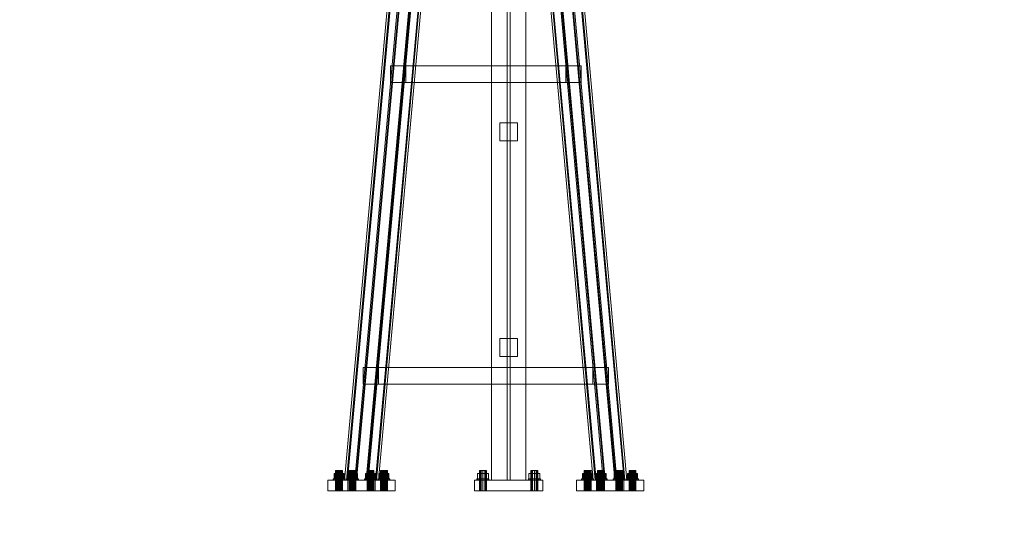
# Model space of a CAD drawing. Header units: millimetres. Extents: x -4738 to 65662, y -68080 to 6847.
# Tile 844 of 1056: x 20463 to 22763, y -67 to 1102. Entities that reach past the tile are written whole.
import ezdxf

# ---------------------------------------------------------------- set-up
doc = ezdxf.new("R2010")
doc.units = ezdxf.units.MM
for name, color, linetype, lineweight in [('COTAS_P', 1, 'Continuous', 0), ('lateral_C02', 7, 'Continuous', 0), ('lateral_C10', 7, 'Continuous', 0)]:
    doc.layers.add(name, color=color, linetype=linetype, lineweight=lineweight)
doc.dimstyles.new('R19_100', dxfattribs={"dimtxt": 250, "dimasz": 150, "dimexe": 150, "dimexo": 80, "dimgap": 100, "dimtad": 1, "dimtih": 1, "dimtoh": 1, "dimdsep": 46, "dimcen": 0.09, "dimadec": 0, "dimazin": 0, "dimtfac": 1, "dimtdec": 4, "dimtofl": 0, "dimtmove": 0, "dimatfit": 3, "dimfxl": 1, "dimtolj": 1, "dimtzin": 0, "dimarcsym": 0})

# ---------------------------------------------------------------- blocks, each defined once
blk = doc.blocks.new('DIM_R31_4')
at = {"layer": 'COTAS_P'}
for p, q in [((15248.4, 1279.1), (24311.8, 4109.1)), ((24311.8, 4109.1), (24155.2, 4107.3)), ((24311.8, 4109.1), (24182.1, 4021.4)), ((24580.1, 3250), (24311.8, 4109.1)), ((15248.4, 1279.1), (15378.1, 1366.8)), ((15248.4, 1279.1), (15405, 1280.8)), ((15516.6, 420), (15248.4, 1279.1))]:
    blk.add_line(p, q, dxfattribs=at)
blk.add_text('9495 P', height=250, rotation=17.3406, dxfattribs=at).set_placement((19750.3, 2789.5))
blk = doc.blocks.new('DIM_R31_32')
at = {"layer": 'COTAS_P'}
for p, q in [((112.7, 0), (112.7, -2500)), ((65298.1, 0), (65298.1, -2500)), ((112.7, -2500), (262.7, -2455)), ((65298.1, -2500), (65148.1, -2455)), ((112.7, -2500), (65298.1, -2500)), ((112.7, -2500), (262.7, -2545)), ((65298.1, -2500), (65148.1, -2545))]:
    blk.add_line(p, q, dxfattribs=at)
blk.add_text('65185.39 P', height=250, dxfattribs=at).set_placement((32705.4, -2400))

msp = doc.modelspace()

# ---------------------------------------------------------------- linework, layer by layer
at = {"layer": 'lateral_C02'}
for p, q in [((21564.794, 1964.43), (21564.794, 25)), ((21601.294, 1964.43), (21601.294, 25)), ((21608.294, 25), (21608.294, 1964.43)), ((21644.794, 25), (21644.794, 1964.43)), ((21583.794, 860.561), (21625.794, 860.561)), ((21583.794, 860.561), (21583.794, 818.561)), ((21625.794, 818.561), (21625.794, 860.561)), ((21583.794, 818.561), (21625.794, 818.561)), ((21583.794, 356.309), (21625.794, 356.309)), ((21583.794, 356.309), (21583.794, 314.309)), ((21625.794, 314.309), (21625.794, 356.309)), ((21583.794, 314.309), (21625.794, 314.309)), ((21537.866, 48), (21536.794, 48)), ((21536.794, 0), (21536.794, 48)), ((21540.794, 48), (21537.866, 48)), ((21537.866, 0), (21537.866, 48)), ((21544.794, 48), (21540.794, 48)), ((21540.794, 0), (21540.794, 48)), ((21548.794, 48), (21544.794, 48)), ((21544.794, 0), (21544.794, 48)), ((21551.722, 48), (21548.794, 48)), ((21548.794, 0), (21548.794, 48)), ((21552.794, 48), (21551.722, 48)), ((21551.722, 0), (21551.722, 48)), ((21552.794, 48), (21552.794, 0)), ((21657.866, 48), (21656.794, 48)), ((21656.794, 0), (21656.794, 48)), ((21660.794, 48), (21657.866, 48)), ((21657.866, 0), (21657.866, 48)), ((21664.794, 48), (21660.794, 48)), ((21660.794, 0), (21660.794, 48)), ((21668.794, 48), (21664.794, 48)), ((21664.794, 0), (21664.794, 48)), ((21671.722, 48), (21668.794, 48)), ((21668.794, 0), (21668.794, 48)), ((21672.794, 48), (21671.722, 48)), ((21671.722, 0), (21671.722, 48)), ((21672.794, 48), (21672.794, 0)), ((21524.794, 25), (21684.794, 25)), ((21524.794, 25), (21524.794, 0)), ((21531.86, 28), (21530.794, 28)), ((21530.794, 25), (21530.794, 28)), ((21531.86, 25), (21530.794, 25)), ((21534.894, 28), (21531.86, 28)), ((21531.86, 25), (21531.86, 28)), ((21534.894, 25), (21531.86, 25)), ((21538.394, 40.8), (21531.994, 40.8)), ((21531.994, 28), (21531.994, 40.8)), ((21538.394, 28), (21531.994, 28)), ((21539.436, 28), (21534.894, 28)), ((21534.894, 25), (21534.894, 28)), ((21539.436, 25), (21534.894, 25)), ((21551.194, 40.8), (21538.394, 40.8)), ((21538.394, 28), (21538.394, 40.8)), ((21551.194, 28), (21538.394, 28)), ((21544.794, 28), (21539.436, 28)), ((21539.436, 25), (21539.436, 28)), ((21544.794, 25), (21539.436, 25)), ((21550.151, 28), (21544.794, 28)), ((21544.794, 25), (21544.794, 28)), ((21550.151, 25), (21544.794, 25)), ((21554.693, 28), (21550.151, 28)), ((21550.151, 25), (21550.151, 28)), ((21554.693, 25), (21550.151, 25)), ((21557.594, 40.8), (21551.194, 40.8)), ((21551.194, 28), (21551.194, 40.8)), ((21551.194, 28), (21557.594, 28)), ((21557.728, 28), (21554.693, 28)), ((21554.693, 25), (21554.693, 28)), ((21557.728, 25), (21554.693, 25)), ((21557.594, 40.8), (21557.594, 28)), ((21558.794, 28), (21557.728, 28)), ((21557.728, 25), (21557.728, 28)), ((21557.728, 25), (21558.794, 25)), ((21558.794, 28), (21558.794, 25)), ((21564.794, 25), (21644.794, 25)), ((21601.294, 25), (21608.294, 25)), ((21651.86, 28), (21650.794, 28)), ((21650.794, 25), (21650.794, 28)), ((21651.86, 25), (21650.794, 25)), ((21654.894, 28), (21651.86, 28)), ((21651.86, 25), (21651.86, 28)), ((21654.894, 25), (21651.86, 25)), ((21658.394, 40.8), (21651.994, 40.8)), ((21651.994, 28), (21651.994, 40.8)), ((21658.394, 28), (21651.994, 28)), ((21659.436, 28), (21654.894, 28)), ((21654.894, 25), (21654.894, 28)), ((21659.436, 25), (21654.894, 25)), ((21671.194, 40.8), (21658.394, 40.8)), ((21658.394, 28), (21658.394, 40.8)), ((21671.194, 28), (21658.394, 28)), ((21664.794, 28), (21659.436, 28)), ((21659.436, 25), (21659.436, 28)), ((21664.794, 25), (21659.436, 25)), ((21670.151, 28), (21664.794, 28)), ((21664.794, 25), (21664.794, 28)), ((21670.151, 25), (21664.794, 25)), ((21674.693, 28), (21670.151, 28)), ((21670.151, 25), (21670.151, 28)), ((21674.693, 25), (21670.151, 25)), ((21677.594, 40.8), (21671.194, 40.8)), ((21671.194, 28), (21671.194, 40.8)), ((21671.194, 28), (21677.594, 28)), ((21677.728, 28), (21674.693, 28)), ((21674.693, 25), (21674.693, 28)), ((21677.728, 25), (21674.693, 25)), ((21677.594, 40.8), (21677.594, 28)), ((21678.794, 28), (21677.728, 28)), ((21677.728, 25), (21677.728, 28)), ((21677.728, 25), (21678.794, 25)), ((21678.794, 28), (21678.794, 25)), ((21684.794, 0), (21684.794, 25)), ((21524.794, 0), (21684.794, 0)), ((21537.866, 0), (21536.794, 0)), ((21540.794, 0), (21537.866, 0)), ((21544.794, 0), (21540.794, 0)), ((21548.794, 0), (21544.794, 0)), ((21551.722, 0), (21548.794, 0)), ((21551.722, 0), (21552.794, 0)), ((21657.866, 0), (21656.794, 0)), ((21660.794, 0), (21657.866, 0)), ((21664.794, 0), (21660.794, 0)), ((21668.794, 0), (21664.794, 0)), ((21671.722, 0), (21668.794, 0)), ((21671.722, 0), (21672.794, 0))]:
    msp.add_line(p, q, dxfattribs=at)
at = {"layer": 'lateral_C10'}
for p, q in [((21344.019, 1381.163), (21221.678, 25)), ((21226.28, 25), (21348.622, 1381.163)), ((21228.234, 25), (21350.576, 1381.163)), ((21245.123, 25), (21367.464, 1381.163)), ((21370.113, 1381.163), (21247.772, 25)), ((21372.067, 1381.163), (21249.725, 25)), ((21394.647, 1381.163), (21272.305, 25)), ((21396.601, 1381.163), (21274.259, 25)), ((21276.908, 25), (21399.249, 1381.163)), ((21293.796, 25), (21416.138, 1381.163)), ((21295.75, 25), (21418.092, 1381.163)), ((21422.694, 1381.163), (21300.353, 25)), ((21680.064, 1381.163), (21802.405, 25)), ((21807.008, 25), (21684.666, 1381.163)), ((21808.962, 25), (21686.62, 1381.163)), ((21825.85, 25), (21703.509, 1381.163)), ((21706.157, 1381.163), (21828.499, 25)), ((21708.111, 1381.163), (21830.453, 25)), ((21730.691, 1381.163), (21853.033, 25)), ((21732.645, 1381.163), (21854.986, 25)), ((21857.635, 25), (21735.294, 1381.163)), ((21874.524, 25), (21752.182, 1381.163)), ((21876.478, 25), (21754.136, 1381.163)), ((21758.738, 1381.163), (21881.08, 25)), ((21738.154, 993.814), (21328.705, 993.814)), ((21328.705, 993.814), (21364.604, 993.814)), ((21328.705, 954.814), (21328.705, 993.814)), ((21364.604, 993.814), (21774.053, 993.814)), ((21364.604, 954.814), (21364.604, 993.814)), ((21774.053, 993.814), (21738.154, 993.814)), ((21738.154, 954.814), (21738.154, 993.814)), ((21774.053, 993.814), (21774.053, 954.814)), ((21364.604, 954.814), (21328.705, 954.814)), ((21328.705, 954.814), (21738.154, 954.814)), ((21774.053, 954.814), (21364.604, 954.814)), ((21738.154, 954.814), (21774.053, 954.814)), ((21801.771, 288.609), (21265.087, 288.609)), ((21265.087, 288.609), (21300.986, 288.609)), ((21265.087, 249.609), (21265.087, 288.609)), ((21300.986, 288.609), (21837.671, 288.609)), ((21300.986, 249.609), (21300.986, 288.609)), ((21837.671, 288.609), (21801.771, 288.609)), ((21801.771, 249.609), (21801.771, 288.609)), ((21837.671, 288.609), (21837.671, 249.609)), ((21300.986, 249.609), (21265.087, 249.609)), ((21265.087, 249.609), (21801.771, 249.609)), ((21837.671, 249.609), (21300.986, 249.609)), ((21801.771, 249.609), (21837.671, 249.609)), ((21201.201, 48), (21200.625, 48)), ((21200.625, 48), (21202.176, 48)), ((21200.625, 0), (21200.625, 48)), ((21203.751, 48), (21201.201, 48)), ((21201.201, 48), (21201.201, 0)), ((21202.176, 48), (21205.439, 48)), ((21202.176, 0), (21202.176, 48)), ((21207.591, 48), (21203.751, 48)), ((21203.751, 0), (21203.751, 48)), ((21205.439, 48), (21209.54, 48)), ((21205.439, 0), (21205.439, 48)), ((21211.691, 48), (21207.591, 48)), ((21207.591, 0), (21207.591, 48)), ((21209.54, 48), (21213.38, 48)), ((21209.54, 0), (21209.54, 48)), ((21214.955, 48), (21211.691, 48)), ((21211.691, 0), (21211.691, 48)), ((21213.38, 48), (21215.929, 48)), ((21213.38, 0), (21213.38, 48)), ((21216.506, 48), (21214.955, 48)), ((21214.955, 0), (21214.955, 48)), ((21215.929, 48), (21216.506, 48)), ((21215.929, 0), (21215.929, 48)), ((21216.506, 0), (21216.506, 48)), ((21232.461, 48), (21231.885, 48)), ((21231.885, 48), (21233.436, 48)), ((21231.885, 0), (21231.885, 48)), ((21235.011, 48), (21232.461, 48)), ((21232.461, 48), (21232.461, 0)), ((21233.436, 48), (21236.699, 48)), ((21233.436, 0), (21233.436, 48)), ((21238.851, 48), (21235.011, 48)), ((21235.011, 0), (21235.011, 48)), ((21236.699, 48), (21240.8, 48)), ((21236.699, 0), (21236.699, 48)), ((21242.951, 48), (21238.851, 48)), ((21238.851, 0), (21238.851, 48)), ((21240.8, 48), (21244.64, 48)), ((21240.8, 0), (21240.8, 48)), ((21246.215, 48), (21242.951, 48)), ((21242.951, 0), (21242.951, 48)), ((21244.64, 48), (21247.189, 48)), ((21244.64, 0), (21244.64, 48)), ((21247.766, 48), (21246.215, 48)), ((21246.215, 0), (21246.215, 48)), ((21247.189, 48), (21247.766, 48)), ((21247.189, 0), (21247.189, 48)), ((21247.766, 0), (21247.766, 48)), ((21274.841, 48), (21274.265, 48)), ((21274.265, 48), (21275.816, 48)), ((21274.265, 0), (21274.265, 48)), ((21277.391, 48), (21274.841, 48)), ((21274.841, 48), (21274.841, 0)), ((21275.816, 48), (21279.079, 48)), ((21275.816, 0), (21275.816, 48)), ((21281.23, 48), (21277.391, 48)), ((21277.391, 0), (21277.391, 48)), ((21279.079, 48), (21283.18, 48)), ((21279.079, 0), (21279.079, 48)), ((21285.331, 48), (21281.23, 48)), ((21281.23, 0), (21281.23, 48)), ((21283.18, 48), (21287.02, 48)), ((21283.18, 0), (21283.18, 48)), ((21288.594, 48), (21285.331, 48)), ((21285.331, 0), (21285.331, 48)), ((21287.02, 48), (21289.569, 48)), ((21287.02, 0), (21287.02, 48)), ((21290.146, 48), (21288.594, 48)), ((21288.594, 0), (21288.594, 48)), ((21289.569, 48), (21290.146, 48)), ((21289.569, 0), (21289.569, 48)), ((21290.146, 0), (21290.146, 48)), ((21306.101, 48), (21305.525, 48)), ((21305.525, 48), (21307.076, 48)), ((21305.525, 0), (21305.525, 48)), ((21308.651, 48), (21306.101, 48)), ((21306.101, 48), (21306.101, 0)), ((21307.076, 48), (21310.339, 48)), ((21307.076, 0), (21307.076, 48)), ((21312.49, 48), (21308.651, 48)), ((21308.651, 0), (21308.651, 48)), ((21310.339, 48), (21314.44, 48)), ((21310.339, 0), (21310.339, 48)), ((21316.591, 48), (21312.49, 48)), ((21312.49, 0), (21312.49, 48)), ((21314.44, 48), (21318.28, 48)), ((21314.44, 0), (21314.44, 48)), ((21319.854, 48), (21316.591, 48)), ((21316.591, 0), (21316.591, 48)), ((21318.28, 48), (21320.829, 48)), ((21318.28, 0), (21318.28, 48)), ((21321.406, 48), (21319.854, 48)), ((21319.854, 0), (21319.854, 48)), ((21320.829, 48), (21321.406, 48)), ((21320.829, 0), (21320.829, 48)), ((21321.406, 0), (21321.406, 48)), ((21781.929, 48), (21781.352, 48)), ((21781.352, 48), (21782.904, 48)), ((21781.352, 0), (21781.352, 48)), ((21784.478, 48), (21781.929, 48)), ((21781.929, 48), (21781.929, 0)), ((21782.904, 48), (21786.167, 48)), ((21782.904, 0), (21782.904, 48)), ((21788.318, 48), (21784.478, 48)), ((21784.478, 0), (21784.478, 48)), ((21786.167, 48), (21790.268, 48)), ((21786.167, 0), (21786.167, 48)), ((21792.419, 48), (21788.318, 48)), ((21788.318, 0), (21788.318, 48)), ((21790.268, 48), (21794.107, 48)), ((21790.268, 0), (21790.268, 48)), ((21795.682, 48), (21792.419, 48)), ((21792.419, 0), (21792.419, 48)), ((21794.107, 48), (21796.657, 48)), ((21794.107, 0), (21794.107, 48)), ((21797.233, 48), (21795.682, 48)), ((21795.682, 0), (21795.682, 48)), ((21796.657, 48), (21797.233, 48)), ((21796.657, 0), (21796.657, 48)), ((21797.233, 0), (21797.233, 48)), ((21813.189, 48), (21812.612, 48)), ((21812.612, 48), (21814.164, 48)), ((21812.612, 0), (21812.612, 48)), ((21815.738, 48), (21813.189, 48)), ((21813.189, 48), (21813.189, 0)), ((21814.164, 48), (21817.427, 48)), ((21814.164, 0), (21814.164, 48)), ((21819.578, 48), (21815.738, 48)), ((21815.738, 0), (21815.738, 48)), ((21817.427, 48), (21821.528, 48)), ((21817.427, 0), (21817.427, 48)), ((21823.679, 48), (21819.578, 48)), ((21819.578, 0), (21819.578, 48)), ((21821.528, 48), (21825.367, 48)), ((21821.528, 0), (21821.528, 48)), ((21826.942, 48), (21823.679, 48)), ((21823.679, 0), (21823.679, 48)), ((21825.367, 48), (21827.917, 48)), ((21825.367, 0), (21825.367, 48)), ((21828.493, 48), (21826.942, 48)), ((21826.942, 0), (21826.942, 48)), ((21827.917, 48), (21828.493, 48)), ((21827.917, 0), (21827.917, 48)), ((21828.493, 0), (21828.493, 48)), ((21855.569, 48), (21854.992, 48)), ((21854.992, 48), (21856.543, 48)), ((21854.992, 0), (21854.992, 48)), ((21858.118, 48), (21855.569, 48)), ((21855.569, 48), (21855.569, 0)), ((21856.543, 48), (21859.807, 48)), ((21856.543, 0), (21856.543, 48)), ((21861.958, 48), (21858.118, 48)), ((21858.118, 0), (21858.118, 48)), ((21859.807, 48), (21863.907, 48)), ((21859.807, 0), (21859.807, 48)), ((21866.059, 48), (21861.958, 48)), ((21861.958, 0), (21861.958, 48)), ((21863.907, 48), (21867.747, 48)), ((21863.907, 0), (21863.907, 48)), ((21869.322, 48), (21866.059, 48)), ((21866.059, 0), (21866.059, 48)), ((21867.747, 48), (21870.297, 48)), ((21867.747, 0), (21867.747, 48)), ((21870.873, 48), (21869.322, 48)), ((21869.322, 0), (21869.322, 48)), ((21870.297, 48), (21870.873, 48)), ((21870.297, 0), (21870.297, 48)), ((21870.873, 0), (21870.873, 48)), ((21886.829, 48), (21886.252, 48)), ((21886.252, 48), (21887.803, 48)), ((21886.252, 0), (21886.252, 48)), ((21889.378, 48), (21886.829, 48)), ((21886.829, 48), (21886.829, 0)), ((21887.803, 48), (21891.067, 48)), ((21887.803, 0), (21887.803, 48)), ((21893.218, 48), (21889.378, 48)), ((21889.378, 0), (21889.378, 48)), ((21891.067, 48), (21895.167, 48)), ((21891.067, 0), (21891.067, 48)), ((21897.319, 48), (21893.218, 48)), ((21893.218, 0), (21893.218, 48)), ((21895.167, 48), (21899.007, 48)), ((21895.167, 0), (21895.167, 48)), ((21900.582, 48), (21897.319, 48)), ((21897.319, 0), (21897.319, 48)), ((21899.007, 48), (21901.556, 48)), ((21899.007, 0), (21899.007, 48)), ((21902.133, 48), (21900.582, 48)), ((21900.582, 0), (21900.582, 48)), ((21901.556, 48), (21902.133, 48)), ((21901.556, 0), (21901.556, 48)), ((21902.133, 0), (21902.133, 48)), ((21229.23, 25), (21182.341, 25)), ((21182.341, 25), (21292.8, 25)), ((21182.341, 25), (21182.341, 0)), ((21195.678, 28), (21194.566, 28)), ((21194.566, 28), (21195.585, 28)), ((21194.566, 25), (21194.566, 28)), ((21195.585, 25), (21194.566, 25)), ((21194.566, 25), (21195.678, 25)), ((21195.585, 28), (21198.58, 28)), ((21195.585, 25), (21195.585, 28)), ((21198.58, 25), (21195.585, 25)), ((21198.753, 28), (21195.678, 28)), ((21195.678, 28), (21195.678, 25)), ((21195.678, 25), (21198.753, 25)), ((21196.783, 40.8), (21198.343, 40.8)), ((21207.006, 40.8), (21196.783, 40.8)), ((21196.783, 40.8), (21196.783, 28)), ((21198.343, 28), (21196.783, 28)), ((21196.783, 28), (21207.006, 28)), ((21198.343, 40.8), (21210.125, 40.8)), ((21198.343, 28), (21198.343, 40.8)), ((21210.125, 28), (21198.343, 28)), ((21198.58, 28), (21203.095, 28)), ((21198.58, 25), (21198.58, 28)), ((21203.095, 25), (21198.58, 25)), ((21203.321, 28), (21198.753, 28)), ((21198.753, 25), (21198.753, 28)), ((21198.753, 25), (21203.321, 25)), ((21203.095, 28), (21208.443, 28)), ((21203.095, 25), (21203.095, 28)), ((21208.443, 25), (21203.095, 25)), ((21208.688, 28), (21203.321, 28)), ((21203.321, 25), (21203.321, 28)), ((21203.321, 25), (21208.688, 25)), ((21218.788, 40.8), (21207.006, 40.8)), ((21207.006, 28), (21207.006, 40.8)), ((21207.006, 28), (21218.788, 28)), ((21208.443, 28), (21213.81, 28)), ((21208.443, 25), (21208.443, 28)), ((21213.81, 25), (21208.443, 25)), ((21214.036, 28), (21208.688, 28)), ((21208.688, 25), (21208.688, 28)), ((21208.688, 25), (21214.036, 25)), ((21210.125, 40.8), (21220.348, 40.8)), ((21210.125, 28), (21210.125, 40.8)), ((21220.348, 28), (21210.125, 28)), ((21213.81, 28), (21218.378, 28)), ((21213.81, 25), (21213.81, 28)), ((21218.378, 25), (21213.81, 25)), ((21218.551, 28), (21214.036, 28)), ((21214.036, 25), (21214.036, 28)), ((21214.036, 25), (21218.551, 25)), ((21218.378, 28), (21221.452, 28)), ((21218.378, 25), (21218.378, 28)), ((21221.452, 25), (21218.378, 25)), ((21221.546, 28), (21218.551, 28)), ((21218.551, 25), (21218.551, 28)), ((21218.551, 25), (21221.546, 25)), ((21220.348, 40.8), (21218.788, 40.8)), ((21218.788, 28), (21218.788, 40.8)), ((21218.788, 28), (21220.348, 28)), ((21220.348, 28), (21220.348, 40.8)), ((21221.452, 28), (21222.565, 28)), ((21221.452, 25), (21221.452, 28)), ((21222.565, 25), (21221.452, 25)), ((21222.565, 28), (21221.546, 28)), ((21221.546, 25), (21221.546, 28)), ((21221.546, 25), (21222.565, 25)), ((21226.28, 25), (21221.678, 25)), ((21221.678, 25), (21245.123, 25)), ((21222.565, 25), (21222.565, 28)), ((21226.938, 28), (21225.826, 28)), ((21225.826, 28), (21226.845, 28)), ((21225.826, 25), (21225.826, 28)), ((21226.845, 25), (21225.826, 25)), ((21225.826, 25), (21226.938, 25)), ((21249.725, 25), (21226.28, 25)), ((21272.305, 25), (21226.28, 25)), ((21226.28, 25), (21228.234, 25)), ((21226.845, 28), (21229.84, 28)), ((21226.845, 25), (21226.845, 28)), ((21229.84, 25), (21226.845, 25)), ((21230.013, 28), (21226.938, 28)), ((21226.938, 28), (21226.938, 25)), ((21226.938, 25), (21230.013, 25)), ((21228.043, 40.8), (21229.603, 40.8)), ((21238.266, 40.8), (21228.043, 40.8)), ((21228.043, 40.8), (21228.043, 28)), ((21229.603, 28), (21228.043, 28)), ((21228.043, 28), (21238.266, 28)), ((21228.234, 25), (21274.259, 25)), ((21339.69, 25), (21229.23, 25)), ((21229.23, 0), (21229.23, 25)), ((21229.603, 40.8), (21241.385, 40.8)), ((21229.603, 28), (21229.603, 40.8)), ((21241.385, 28), (21229.603, 28)), ((21229.84, 28), (21234.355, 28)), ((21229.84, 25), (21229.84, 28)), ((21234.355, 25), (21229.84, 25)), ((21234.581, 28), (21230.013, 28)), ((21230.013, 25), (21230.013, 28)), ((21230.013, 25), (21234.581, 25)), ((21234.355, 28), (21239.703, 28)), ((21234.355, 25), (21234.355, 28)), ((21239.703, 25), (21234.355, 25)), ((21239.948, 28), (21234.581, 28)), ((21234.581, 25), (21234.581, 28)), ((21234.581, 25), (21239.948, 25)), ((21250.048, 40.8), (21238.266, 40.8)), ((21238.266, 28), (21238.266, 40.8)), ((21238.266, 28), (21250.048, 28)), ((21239.703, 28), (21245.07, 28)), ((21239.703, 25), (21239.703, 28)), ((21245.07, 25), (21239.703, 25)), ((21245.296, 28), (21239.948, 28)), ((21239.948, 25), (21239.948, 28)), ((21239.948, 25), (21245.296, 25)), ((21241.385, 40.8), (21251.608, 40.8)), ((21241.385, 28), (21241.385, 40.8)), ((21251.608, 28), (21241.385, 28)), ((21245.07, 28), (21249.638, 28)), ((21245.07, 25), (21245.07, 28)), ((21249.638, 25), (21245.07, 25)), ((21245.123, 25), (21249.725, 25)), ((21249.811, 28), (21245.296, 28)), ((21245.296, 25), (21245.296, 28)), ((21245.296, 25), (21249.811, 25)), ((21293.796, 25), (21247.772, 25)), ((21247.772, 25), (21249.725, 25)), ((21249.638, 28), (21252.712, 28)), ((21249.638, 25), (21249.638, 28)), ((21252.712, 25), (21249.638, 25)), ((21249.725, 25), (21295.75, 25)), ((21252.806, 28), (21249.811, 28)), ((21249.811, 25), (21249.811, 28)), ((21249.811, 25), (21252.806, 25)), ((21251.608, 40.8), (21250.048, 40.8)), ((21250.048, 28), (21250.048, 40.8)), ((21250.048, 28), (21251.608, 28)), ((21251.608, 28), (21251.608, 40.8)), ((21252.712, 28), (21253.825, 28)), ((21252.712, 25), (21252.712, 28)), ((21253.825, 25), (21252.712, 25)), ((21253.825, 28), (21252.806, 28)), ((21252.806, 25), (21252.806, 28)), ((21252.806, 25), (21253.825, 25)), ((21253.825, 25), (21253.825, 28)), ((21269.318, 28), (21268.206, 28)), ((21268.206, 28), (21269.225, 28)), ((21268.206, 25), (21268.206, 28)), ((21269.225, 25), (21268.206, 25)), ((21268.206, 25), (21269.318, 25)), ((21269.225, 28), (21272.22, 28)), ((21269.225, 25), (21269.225, 28)), ((21272.22, 25), (21269.225, 25)), ((21272.393, 28), (21269.318, 28)), ((21269.318, 28), (21269.318, 25)), ((21269.318, 25), (21272.393, 25)), ((21270.423, 40.8), (21271.983, 40.8)), ((21280.646, 40.8), (21270.423, 40.8)), ((21270.423, 40.8), (21270.423, 28)), ((21271.983, 28), (21270.423, 28)), ((21270.423, 28), (21280.646, 28)), ((21271.983, 40.8), (21283.765, 40.8)), ((21271.983, 28), (21271.983, 40.8)), ((21283.765, 28), (21271.983, 28)), ((21272.22, 28), (21276.735, 28)), ((21272.22, 25), (21272.22, 28)), ((21276.735, 25), (21272.22, 25)), ((21276.908, 25), (21272.305, 25)), ((21272.305, 25), (21295.75, 25)), ((21274.259, 25), (21272.305, 25)), ((21276.961, 28), (21272.393, 28)), ((21272.393, 25), (21272.393, 28)), ((21272.393, 25), (21276.961, 25)), ((21276.735, 28), (21282.083, 28)), ((21276.735, 25), (21276.735, 28)), ((21282.083, 25), (21276.735, 25)), ((21300.353, 25), (21276.908, 25)), ((21282.328, 28), (21276.961, 28)), ((21276.961, 25), (21276.961, 28)), ((21276.961, 25), (21282.328, 25)), ((21292.428, 40.8), (21280.646, 40.8)), ((21280.646, 28), (21280.646, 40.8)), ((21280.646, 28), (21292.428, 28)), ((21282.083, 28), (21287.449, 28)), ((21282.083, 25), (21282.083, 28)), ((21287.449, 25), (21282.083, 25)), ((21287.676, 28), (21282.328, 28)), ((21282.328, 25), (21282.328, 28)), ((21282.328, 25), (21287.676, 25)), ((21283.765, 40.8), (21293.988, 40.8)), ((21283.765, 28), (21283.765, 40.8)), ((21293.988, 28), (21283.765, 28)), ((21287.449, 28), (21292.018, 28)), ((21287.449, 25), (21287.449, 28)), ((21292.018, 25), (21287.449, 25)), ((21292.191, 28), (21287.676, 28)), ((21287.676, 25), (21287.676, 28)), ((21287.676, 25), (21292.191, 25)), ((21292.018, 28), (21295.092, 28)), ((21292.018, 25), (21292.018, 28)), ((21295.092, 25), (21292.018, 25)), ((21295.186, 28), (21292.191, 28)), ((21292.191, 25), (21292.191, 28)), ((21292.191, 25), (21295.186, 25)), ((21293.988, 40.8), (21292.428, 40.8)), ((21292.428, 28), (21292.428, 40.8)), ((21292.428, 28), (21293.988, 28)), ((21292.8, 25), (21339.69, 25)), ((21292.8, 0), (21292.8, 25)), ((21295.75, 25), (21293.796, 25)), ((21293.988, 28), (21293.988, 40.8)), ((21295.092, 28), (21296.205, 28)), ((21295.092, 25), (21295.092, 28)), ((21296.205, 25), (21295.092, 25)), ((21296.205, 28), (21295.186, 28)), ((21295.186, 25), (21295.186, 28)), ((21295.186, 25), (21296.205, 25)), ((21295.75, 25), (21300.353, 25)), ((21296.205, 25), (21296.205, 28)), ((21300.578, 28), (21299.466, 28)), ((21299.466, 28), (21300.484, 28)), ((21299.466, 25), (21299.466, 28)), ((21300.484, 25), (21299.466, 25)), ((21299.466, 25), (21300.578, 25)), ((21300.484, 28), (21303.479, 28)), ((21300.484, 25), (21300.484, 28)), ((21303.479, 25), (21300.484, 25)), ((21303.653, 28), (21300.578, 28)), ((21300.578, 28), (21300.578, 25)), ((21300.578, 25), (21303.653, 25)), ((21301.683, 40.8), (21303.242, 40.8)), ((21311.905, 40.8), (21301.683, 40.8)), ((21301.683, 40.8), (21301.683, 28)), ((21303.242, 28), (21301.683, 28)), ((21301.683, 28), (21311.905, 28)), ((21303.242, 40.8), (21315.025, 40.8)), ((21303.242, 28), (21303.242, 40.8)), ((21315.025, 28), (21303.242, 28)), ((21303.479, 28), (21307.995, 28)), ((21303.479, 25), (21303.479, 28)), ((21307.995, 25), (21303.479, 25)), ((21308.221, 28), (21303.653, 28)), ((21303.653, 25), (21303.653, 28)), ((21303.653, 25), (21308.221, 25)), ((21307.995, 28), (21313.343, 28)), ((21307.995, 25), (21307.995, 28)), ((21313.343, 25), (21307.995, 25)), ((21313.588, 28), (21308.221, 28)), ((21308.221, 25), (21308.221, 28)), ((21308.221, 25), (21313.588, 25)), ((21323.688, 40.8), (21311.905, 40.8)), ((21311.905, 28), (21311.905, 40.8)), ((21311.905, 28), (21323.688, 28)), ((21313.343, 28), (21318.709, 28)), ((21313.343, 25), (21313.343, 28)), ((21318.709, 25), (21313.343, 25)), ((21318.936, 28), (21313.588, 28)), ((21313.588, 25), (21313.588, 28)), ((21313.588, 25), (21318.936, 25)), ((21315.025, 40.8), (21325.248, 40.8)), ((21315.025, 28), (21315.025, 40.8)), ((21325.248, 28), (21315.025, 28)), ((21318.709, 28), (21323.278, 28)), ((21318.709, 25), (21318.709, 28)), ((21323.278, 25), (21318.709, 25)), ((21323.451, 28), (21318.936, 28)), ((21318.936, 25), (21318.936, 28)), ((21318.936, 25), (21323.451, 25)), ((21323.278, 28), (21326.352, 28)), ((21323.278, 25), (21323.278, 28)), ((21326.352, 25), (21323.278, 25)), ((21326.446, 28), (21323.451, 28)), ((21323.451, 25), (21323.451, 28)), ((21323.451, 25), (21326.446, 25)), ((21325.248, 40.8), (21323.688, 40.8)), ((21323.688, 28), (21323.688, 40.8)), ((21323.688, 28), (21325.248, 28)), ((21325.248, 28), (21325.248, 40.8)), ((21326.352, 28), (21327.465, 28)), ((21326.352, 25), (21326.352, 28)), ((21327.465, 25), (21326.352, 25)), ((21327.465, 28), (21326.446, 28)), ((21326.446, 25), (21326.446, 28)), ((21326.446, 25), (21327.465, 25)), ((21327.465, 25), (21327.465, 28)), ((21339.69, 25), (21339.69, 0)), ((21809.958, 25), (21763.068, 25)), ((21763.068, 25), (21873.528, 25)), ((21763.068, 25), (21763.068, 0)), ((21776.406, 28), (21775.293, 28)), ((21775.293, 28), (21776.312, 28)), ((21775.293, 25), (21775.293, 28)), ((21776.312, 25), (21775.293, 25)), ((21775.293, 25), (21776.406, 25)), ((21776.312, 28), (21779.307, 28)), ((21776.312, 25), (21776.312, 28)), ((21779.307, 25), (21776.312, 25)), ((21779.48, 28), (21776.406, 28)), ((21776.406, 28), (21776.406, 25)), ((21776.406, 25), (21779.48, 25)), ((21777.51, 40.8), (21779.07, 40.8)), ((21787.733, 40.8), (21777.51, 40.8)), ((21777.51, 40.8), (21777.51, 28)), ((21779.07, 28), (21777.51, 28)), ((21777.51, 28), (21787.733, 28)), ((21779.07, 40.8), (21790.852, 40.8)), ((21779.07, 28), (21779.07, 40.8)), ((21790.852, 28), (21779.07, 28)), ((21779.307, 28), (21783.822, 28)), ((21779.307, 25), (21779.307, 28)), ((21783.822, 25), (21779.307, 25)), ((21784.049, 28), (21779.48, 28)), ((21779.48, 25), (21779.48, 28)), ((21779.48, 25), (21784.049, 25)), ((21783.822, 28), (21789.17, 28)), ((21783.822, 25), (21783.822, 28)), ((21789.17, 25), (21783.822, 25)), ((21789.415, 28), (21784.049, 28)), ((21784.049, 25), (21784.049, 28)), ((21784.049, 25), (21789.415, 25)), ((21799.515, 40.8), (21787.733, 40.8)), ((21787.733, 28), (21787.733, 40.8)), ((21787.733, 28), (21799.515, 28)), ((21789.17, 28), (21794.537, 28)), ((21789.17, 25), (21789.17, 28)), ((21794.537, 25), (21789.17, 25)), ((21794.763, 28), (21789.415, 28)), ((21789.415, 25), (21789.415, 28)), ((21789.415, 25), (21794.763, 25)), ((21790.852, 40.8), (21801.075, 40.8)), ((21790.852, 28), (21790.852, 40.8)), ((21801.075, 28), (21790.852, 28)), ((21794.537, 28), (21799.105, 28)), ((21794.537, 25), (21794.537, 28)), ((21799.105, 25), (21794.537, 25)), ((21799.279, 28), (21794.763, 28)), ((21794.763, 25), (21794.763, 28)), ((21794.763, 25), (21799.279, 25)), ((21799.105, 28), (21802.18, 28)), ((21799.105, 25), (21799.105, 28)), ((21802.18, 25), (21799.105, 25)), ((21802.273, 28), (21799.279, 28)), ((21799.279, 25), (21799.279, 28)), ((21799.279, 25), (21802.273, 25)), ((21801.075, 40.8), (21799.515, 40.8)), ((21799.515, 28), (21799.515, 40.8)), ((21799.515, 28), (21801.075, 28)), ((21801.075, 28), (21801.075, 40.8)), ((21802.18, 28), (21803.292, 28)), ((21802.18, 25), (21802.18, 28)), ((21803.292, 25), (21802.18, 25)), ((21803.292, 28), (21802.273, 28)), ((21802.273, 25), (21802.273, 28)), ((21802.273, 25), (21803.292, 25)), ((21807.008, 25), (21802.405, 25)), ((21802.405, 25), (21825.85, 25)), ((21803.292, 25), (21803.292, 28)), ((21807.666, 28), (21806.553, 28)), ((21806.553, 28), (21807.572, 28)), ((21806.553, 25), (21806.553, 28)), ((21807.572, 25), (21806.553, 25)), ((21806.553, 25), (21807.666, 25)), ((21830.453, 25), (21807.008, 25)), ((21853.033, 25), (21807.008, 25)), ((21807.008, 25), (21808.962, 25)), ((21807.572, 28), (21810.567, 28)), ((21807.572, 25), (21807.572, 28)), ((21810.567, 25), (21807.572, 25)), ((21810.74, 28), (21807.666, 28)), ((21807.666, 28), (21807.666, 25)), ((21807.666, 25), (21810.74, 25)), ((21808.77, 40.8), (21810.33, 40.8)), ((21818.993, 40.8), (21808.77, 40.8)), ((21808.77, 40.8), (21808.77, 28)), ((21810.33, 28), (21808.77, 28)), ((21808.77, 28), (21818.993, 28)), ((21808.962, 25), (21854.986, 25)), ((21920.417, 25), (21809.958, 25)), ((21809.958, 0), (21809.958, 25)), ((21810.33, 40.8), (21822.112, 40.8)), ((21810.33, 28), (21810.33, 40.8)), ((21822.112, 28), (21810.33, 28)), ((21810.567, 28), (21815.082, 28)), ((21810.567, 25), (21810.567, 28)), ((21815.082, 25), (21810.567, 25)), ((21815.308, 28), (21810.74, 28)), ((21810.74, 25), (21810.74, 28)), ((21810.74, 25), (21815.308, 25)), ((21815.082, 28), (21820.43, 28)), ((21815.082, 25), (21815.082, 28)), ((21820.43, 25), (21815.082, 25)), ((21820.675, 28), (21815.308, 28)), ((21815.308, 25), (21815.308, 28)), ((21815.308, 25), (21820.675, 25)), ((21830.775, 40.8), (21818.993, 40.8)), ((21818.993, 28), (21818.993, 40.8)), ((21818.993, 28), (21830.775, 28)), ((21820.43, 28), (21825.797, 28)), ((21820.43, 25), (21820.43, 28)), ((21825.797, 25), (21820.43, 25)), ((21826.023, 28), (21820.675, 28)), ((21820.675, 25), (21820.675, 28)), ((21820.675, 25), (21826.023, 25)), ((21822.112, 40.8), (21832.335, 40.8)), ((21822.112, 28), (21822.112, 40.8)), ((21832.335, 28), (21822.112, 28)), ((21825.797, 28), (21830.365, 28)), ((21825.797, 25), (21825.797, 28)), ((21830.365, 25), (21825.797, 25)), ((21825.85, 25), (21830.453, 25)), ((21830.538, 28), (21826.023, 28)), ((21826.023, 25), (21826.023, 28)), ((21826.023, 25), (21830.538, 25)), ((21874.524, 25), (21828.499, 25)), ((21828.499, 25), (21830.453, 25)), ((21830.365, 28), (21833.44, 28)), ((21830.365, 25), (21830.365, 28)), ((21833.44, 25), (21830.365, 25)), ((21830.453, 25), (21876.478, 25)), ((21833.533, 28), (21830.538, 28)), ((21830.538, 25), (21830.538, 28)), ((21830.538, 25), (21833.533, 25)), ((21832.335, 40.8), (21830.775, 40.8)), ((21830.775, 28), (21830.775, 40.8)), ((21830.775, 28), (21832.335, 28)), ((21832.335, 28), (21832.335, 40.8)), ((21833.44, 28), (21834.552, 28)), ((21833.44, 25), (21833.44, 28)), ((21834.552, 25), (21833.44, 25)), ((21834.552, 28), (21833.533, 28)), ((21833.533, 25), (21833.533, 28)), ((21833.533, 25), (21834.552, 25)), ((21834.552, 25), (21834.552, 28)), ((21850.046, 28), (21848.933, 28)), ((21848.933, 28), (21849.952, 28)), ((21848.933, 25), (21848.933, 28)), ((21849.952, 25), (21848.933, 25)), ((21848.933, 25), (21850.046, 25)), ((21849.952, 28), (21852.947, 28)), ((21849.952, 25), (21849.952, 28)), ((21852.947, 25), (21849.952, 25)), ((21853.12, 28), (21850.046, 28)), ((21850.046, 28), (21850.046, 25)), ((21850.046, 25), (21853.12, 25)), ((21851.15, 40.8), (21852.71, 40.8)), ((21861.373, 40.8), (21851.15, 40.8)), ((21851.15, 40.8), (21851.15, 28)), ((21852.71, 28), (21851.15, 28)), ((21851.15, 28), (21861.373, 28)), ((21852.71, 40.8), (21864.492, 40.8)), ((21852.71, 28), (21852.71, 40.8)), ((21864.492, 28), (21852.71, 28)), ((21852.947, 28), (21857.462, 28)), ((21852.947, 25), (21852.947, 28)), ((21857.462, 25), (21852.947, 25)), ((21857.635, 25), (21853.033, 25)), ((21853.033, 25), (21876.478, 25)), ((21854.986, 25), (21853.033, 25)), ((21857.688, 28), (21853.12, 28)), ((21853.12, 25), (21853.12, 28)), ((21853.12, 25), (21857.688, 25)), ((21857.462, 28), (21862.81, 28)), ((21857.462, 25), (21857.462, 28)), ((21862.81, 25), (21857.462, 25)), ((21881.08, 25), (21857.635, 25)), ((21863.055, 28), (21857.688, 28)), ((21857.688, 25), (21857.688, 28)), ((21857.688, 25), (21863.055, 25)), ((21873.155, 40.8), (21861.373, 40.8)), ((21861.373, 28), (21861.373, 40.8)), ((21861.373, 28), (21873.155, 28)), ((21862.81, 28), (21868.177, 28)), ((21862.81, 25), (21862.81, 28)), ((21868.177, 25), (21862.81, 25)), ((21868.403, 28), (21863.055, 28)), ((21863.055, 25), (21863.055, 28)), ((21863.055, 25), (21868.403, 25)), ((21864.492, 40.8), (21874.715, 40.8)), ((21864.492, 28), (21864.492, 40.8)), ((21874.715, 28), (21864.492, 28)), ((21868.177, 28), (21872.745, 28)), ((21868.177, 25), (21868.177, 28)), ((21872.745, 25), (21868.177, 25)), ((21872.918, 28), (21868.403, 28)), ((21868.403, 25), (21868.403, 28)), ((21868.403, 25), (21872.918, 25)), ((21872.745, 28), (21875.82, 28)), ((21872.745, 25), (21872.745, 28)), ((21875.82, 25), (21872.745, 25)), ((21875.913, 28), (21872.918, 28)), ((21872.918, 25), (21872.918, 28)), ((21872.918, 25), (21875.913, 25)), ((21874.715, 40.8), (21873.155, 40.8)), ((21873.155, 28), (21873.155, 40.8)), ((21873.155, 28), (21874.715, 28)), ((21873.528, 25), (21920.417, 25)), ((21873.528, 0), (21873.528, 25)), ((21876.478, 25), (21874.524, 25)), ((21874.715, 28), (21874.715, 40.8)), ((21875.82, 28), (21876.932, 28)), ((21875.82, 25), (21875.82, 28)), ((21876.932, 25), (21875.82, 25)), ((21876.932, 28), (21875.913, 28)), ((21875.913, 25), (21875.913, 28)), ((21875.913, 25), (21876.932, 25)), ((21876.478, 25), (21881.08, 25)), ((21876.932, 25), (21876.932, 28)), ((21881.306, 28), (21880.193, 28)), ((21880.193, 28), (21881.212, 28)), ((21880.193, 25), (21880.193, 28)), ((21881.212, 25), (21880.193, 25)), ((21880.193, 25), (21881.306, 25)), ((21881.212, 28), (21884.207, 28)), ((21881.212, 25), (21881.212, 28)), ((21884.207, 25), (21881.212, 25)), ((21884.38, 28), (21881.306, 28)), ((21881.306, 28), (21881.306, 25)), ((21881.306, 25), (21884.38, 25)), ((21882.41, 40.8), (21883.97, 40.8)), ((21892.633, 40.8), (21882.41, 40.8)), ((21882.41, 40.8), (21882.41, 28)), ((21883.97, 28), (21882.41, 28)), ((21882.41, 28), (21892.633, 28)), ((21883.97, 40.8), (21895.752, 40.8)), ((21883.97, 28), (21883.97, 40.8)), ((21895.752, 28), (21883.97, 28)), ((21884.207, 28), (21888.722, 28)), ((21884.207, 25), (21884.207, 28)), ((21888.722, 25), (21884.207, 25)), ((21888.948, 28), (21884.38, 28)), ((21884.38, 25), (21884.38, 28)), ((21884.38, 25), (21888.948, 25)), ((21888.722, 28), (21894.07, 28)), ((21888.722, 25), (21888.722, 28)), ((21894.07, 25), (21888.722, 25)), ((21894.315, 28), (21888.948, 28)), ((21888.948, 25), (21888.948, 28)), ((21888.948, 25), (21894.315, 25)), ((21904.415, 40.8), (21892.633, 40.8)), ((21892.633, 28), (21892.633, 40.8)), ((21892.633, 28), (21904.415, 28)), ((21894.07, 28), (21899.437, 28)), ((21894.07, 25), (21894.07, 28)), ((21899.437, 25), (21894.07, 25)), ((21899.663, 28), (21894.315, 28)), ((21894.315, 25), (21894.315, 28)), ((21894.315, 25), (21899.663, 25)), ((21895.752, 40.8), (21905.975, 40.8)), ((21895.752, 28), (21895.752, 40.8)), ((21905.975, 28), (21895.752, 28)), ((21899.437, 28), (21904.005, 28)), ((21899.437, 25), (21899.437, 28)), ((21904.005, 25), (21899.437, 25)), ((21904.178, 28), (21899.663, 28)), ((21899.663, 25), (21899.663, 28)), ((21899.663, 25), (21904.178, 25)), ((21904.005, 28), (21907.079, 28)), ((21904.005, 25), (21904.005, 28)), ((21907.079, 25), (21904.005, 25)), ((21907.173, 28), (21904.178, 28)), ((21904.178, 25), (21904.178, 28)), ((21904.178, 25), (21907.173, 25)), ((21905.975, 40.8), (21904.415, 40.8)), ((21904.415, 28), (21904.415, 40.8)), ((21904.415, 28), (21905.975, 28)), ((21905.975, 28), (21905.975, 40.8)), ((21907.079, 28), (21908.192, 28)), ((21907.079, 25), (21907.079, 28)), ((21908.192, 25), (21907.079, 25)), ((21908.192, 28), (21907.173, 28)), ((21907.173, 25), (21907.173, 28)), ((21907.173, 25), (21908.192, 25)), ((21908.192, 25), (21908.192, 28)), ((21920.417, 25), (21920.417, 0)), ((21292.8, 0), (21182.341, 0)), ((21182.341, 0), (21229.23, 0)), ((21202.176, 0), (21200.625, 0)), ((21200.625, 0), (21201.201, 0)), ((21201.201, 0), (21203.751, 0)), ((21205.439, 0), (21202.176, 0)), ((21203.751, 0), (21207.591, 0)), ((21209.54, 0), (21205.439, 0)), ((21207.591, 0), (21211.691, 0)), ((21213.38, 0), (21209.54, 0)), ((21211.691, 0), (21214.955, 0)), ((21215.929, 0), (21213.38, 0)), ((21214.955, 0), (21216.506, 0)), ((21216.506, 0), (21215.929, 0)), ((21229.23, 0), (21339.69, 0)), ((21233.436, 0), (21231.885, 0)), ((21231.885, 0), (21232.461, 0)), ((21232.461, 0), (21235.011, 0)), ((21236.699, 0), (21233.436, 0)), ((21235.011, 0), (21238.851, 0)), ((21240.8, 0), (21236.699, 0)), ((21238.851, 0), (21242.951, 0)), ((21244.64, 0), (21240.8, 0)), ((21242.951, 0), (21246.215, 0)), ((21247.189, 0), (21244.64, 0)), ((21246.215, 0), (21247.766, 0)), ((21247.766, 0), (21247.189, 0)), ((21275.816, 0), (21274.265, 0)), ((21274.265, 0), (21274.841, 0)), ((21274.841, 0), (21277.391, 0)), ((21279.079, 0), (21275.816, 0)), ((21277.391, 0), (21281.23, 0)), ((21283.18, 0), (21279.079, 0)), ((21281.23, 0), (21285.331, 0)), ((21287.02, 0), (21283.18, 0)), ((21285.331, 0), (21288.594, 0)), ((21289.569, 0), (21287.02, 0)), ((21288.594, 0), (21290.146, 0)), ((21290.146, 0), (21289.569, 0)), ((21339.69, 0), (21292.8, 0)), ((21307.076, 0), (21305.525, 0)), ((21305.525, 0), (21306.101, 0)), ((21306.101, 0), (21308.651, 0)), ((21310.339, 0), (21307.076, 0)), ((21308.651, 0), (21312.49, 0)), ((21314.44, 0), (21310.339, 0)), ((21312.49, 0), (21316.591, 0)), ((21318.28, 0), (21314.44, 0)), ((21316.591, 0), (21319.854, 0)), ((21320.829, 0), (21318.28, 0)), ((21319.854, 0), (21321.406, 0)), ((21321.406, 0), (21320.829, 0)), ((21873.528, 0), (21763.068, 0)), ((21763.068, 0), (21809.958, 0)), ((21782.904, 0), (21781.352, 0)), ((21781.352, 0), (21781.929, 0)), ((21781.929, 0), (21784.478, 0)), ((21786.167, 0), (21782.904, 0)), ((21784.478, 0), (21788.318, 0)), ((21790.268, 0), (21786.167, 0)), ((21788.318, 0), (21792.419, 0)), ((21794.107, 0), (21790.268, 0)), ((21792.419, 0), (21795.682, 0)), ((21796.657, 0), (21794.107, 0)), ((21795.682, 0), (21797.233, 0)), ((21797.233, 0), (21796.657, 0)), ((21809.958, 0), (21920.417, 0)), ((21814.164, 0), (21812.612, 0)), ((21812.612, 0), (21813.189, 0)), ((21813.189, 0), (21815.738, 0)), ((21817.427, 0), (21814.164, 0)), ((21815.738, 0), (21819.578, 0)), ((21821.528, 0), (21817.427, 0)), ((21819.578, 0), (21823.679, 0)), ((21825.367, 0), (21821.528, 0)), ((21823.679, 0), (21826.942, 0)), ((21827.917, 0), (21825.367, 0)), ((21826.942, 0), (21828.493, 0)), ((21828.493, 0), (21827.917, 0)), ((21856.543, 0), (21854.992, 0)), ((21854.992, 0), (21855.569, 0)), ((21855.569, 0), (21858.118, 0)), ((21859.807, 0), (21856.543, 0)), ((21858.118, 0), (21861.958, 0)), ((21863.907, 0), (21859.807, 0)), ((21861.958, 0), (21866.059, 0)), ((21867.747, 0), (21863.907, 0)), ((21866.059, 0), (21869.322, 0)), ((21870.297, 0), (21867.747, 0)), ((21869.322, 0), (21870.873, 0)), ((21870.873, 0), (21870.297, 0)), ((21920.417, 0), (21873.528, 0)), ((21887.803, 0), (21886.252, 0)), ((21886.252, 0), (21886.829, 0)), ((21886.829, 0), (21889.378, 0)), ((21891.067, 0), (21887.803, 0)), ((21889.378, 0), (21893.218, 0)), ((21895.167, 0), (21891.067, 0)), ((21893.218, 0), (21897.319, 0)), ((21899.007, 0), (21895.167, 0)), ((21897.319, 0), (21900.582, 0)), ((21901.556, 0), (21899.007, 0)), ((21900.582, 0), (21902.133, 0)), ((21902.133, 0), (21901.556, 0))]:
    msp.add_line(p, q, dxfattribs=at)

# ---------------------------------------------------------------- dimensions: what is measured, and where the dimension line sits
at = {"layer": 'COTAS_P'}
for p1, p2, distance, picture, middle in [((15516.618, 420), (24580.067, 3250), 900, 'DIM_R31_4', (19780.096, 2694.095)), ((112.7, 0), (65298.0949, 0), -2500, 'DIM_R31_32', (32705.3975, -2500))]:
    dim = msp.add_aligned_dim(p1=p1, p2=p2, distance=distance, text='<> P', dimstyle='R19_100', dxfattribs=at)
    dim.commit()
    dim.dimension.update_dxf_attribs({"geometry": picture, "text_midpoint": middle})

doc.saveas('drawing.dxf')
